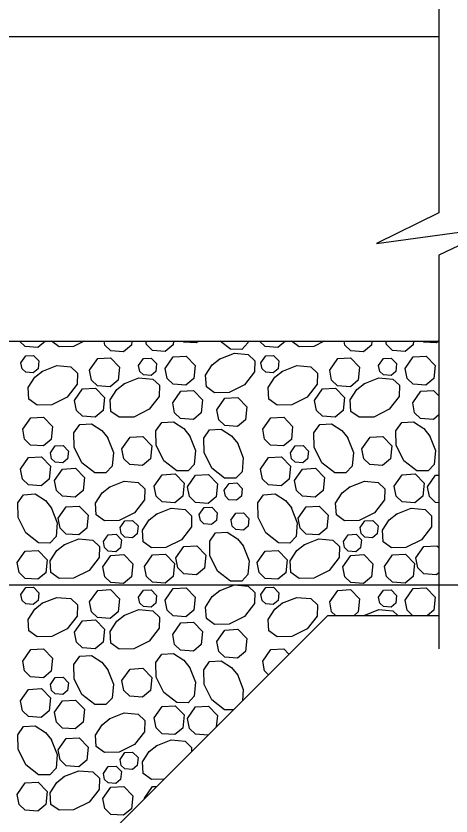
# Model space of a CAD drawing. Extents: x 636530 to 644067, y 294168 to 299122.
# Drawn here: x 642254.2 to 642290.4, y 296409.1 to 296475.8 of the extents above; entities that cross this region are included whole.
import ezdxf

# ---------------------------------------------------------------- set-up
doc = ezdxf.new("R2010")
doc.units = 0
doc.layers.add('1', color=7, linetype='Continuous')

msp = doc.modelspace()

# ---------------------------------------------------------------- linework, layer by layer
at = {"layer": '1'}
for p, q in [((642289.413, 296477.597), (642289.413, 296459.388)), ((642140.458, 296474.097), (642289.413, 296474.097)), ((642289.413, 296455.869), (642289.413, 296423.059)), ((642234.437, 296448.695), (642289.413, 296448.695)), ((642217.435, 296428.377), (642309.434, 296428.377)), ((642229.359, 296375.037), (642280.157, 296425.835)), ((642280.157, 296425.835), (642289.413, 296425.835))]:
    msp.add_line(p, q, dxfattribs=at)
for points in [[(642289.413, 296459.388), (642284.227, 296456.85), (642294.376, 296458.23), (642289.413, 296455.869)], [(642256.659, 296448.695), (642256.019, 296448.162), (642254.959, 296448.239), (642254.488, 296448.695)], [(642259.872, 296448.695), (642258.998, 296448.258), (642257.784, 296448.237), (642257.139, 296448.695)], [(642263.849, 296448.695), (642263.816, 296448.359), (642263.153, 296447.807), (642262.093, 296447.884), (642261.594, 296448.368), (642261.531, 296448.695)], [(642267.314, 296448.695), (642267.284, 296448.398), (642266.621, 296447.847), (642265.561, 296447.924), (642265.063, 296448.407), (642265.007, 296448.695)], [(642269.405, 296448.695), (642269.228, 296448.548), (642268.169, 296448.625), (642268.097, 296448.695)], [(642273.528, 296448.695), (642273.515, 296448.551), (642272.993, 296448.002), (642272.056, 296448.02), (642271.192, 296448.695)], [(642276.648, 296448.695), (642276.007, 296448.162), (642274.947, 296448.239), (642274.477, 296448.695)], [(642279.86, 296448.695), (642278.987, 296448.258), (642277.773, 296448.237), (642277.128, 296448.695)], [(642283.838, 296448.695), (642283.804, 296448.359), (642283.141, 296447.807), (642282.081, 296447.884), (642281.583, 296448.368), (642281.519, 296448.695)], [(642287.302, 296448.695), (642287.273, 296448.398), (642286.61, 296447.847), (642285.55, 296447.924), (642285.051, 296448.407), (642284.995, 296448.695)], [(642289.393, 296448.695), (642289.217, 296448.548), (642288.157, 296448.625), (642288.085, 296448.695)], [(642254.604, 296446.897), (642255.008, 296447.471), (642255.652, 296447.508), (642256.099, 296447.044), (642256.035, 296446.393), (642255.637, 296446.062), (642255.001, 296446.108), (642254.702, 296446.399), (642254.605, 296446.897)], [(642266.612, 296446.429), (642267.284, 296447.385), (642268.357, 296447.446), (642269.103, 296446.673), (642268.995, 296445.589), (642268.332, 296445.037), (642267.273, 296445.114), (642266.774, 296445.597), (642266.612, 296446.429)], [(642271.123, 296447.193), (642272.381, 296447.692), (642273.536, 296447.592), (642274.085, 296447.07), (642274.068, 296446.133), (642273.234, 296445.067), (642271.946, 296444.423), (642270.732, 296444.402), (642270.049, 296444.888), (642269.984, 296445.854), (642270.539, 296446.719), (642271.174, 296447.226)], [(642274.593, 296446.897), (642274.996, 296447.471), (642275.64, 296447.508), (642276.088, 296447.044), (642276.023, 296446.393), (642275.625, 296446.062), (642274.989, 296446.108), (642274.69, 296446.399), (642274.593, 296446.897)], [(642286.6, 296446.429), (642287.272, 296447.385), (642288.346, 296447.446), (642289.092, 296446.673), (642288.984, 296445.589), (642288.321, 296445.037), (642287.261, 296445.114), (642286.762, 296445.597), (642286.601, 296446.429)], [(642260.329, 296446.283), (642261.002, 296447.24), (642262.075, 296447.301), (642262.821, 296446.527), (642262.713, 296445.443), (642262.05, 296444.892), (642260.99, 296444.969), (642260.492, 296445.452), (642260.33, 296446.283)], [(642264.408, 296446.677), (642264.812, 296447.25), (642265.456, 296447.287), (642265.904, 296446.823), (642265.839, 296446.173), (642265.441, 296445.842), (642264.805, 296445.888), (642264.506, 296446.178), (642264.409, 296446.676)], [(642280.318, 296446.283), (642280.99, 296447.24), (642282.063, 296447.301), (642282.81, 296446.527), (642282.702, 296445.443), (642282.039, 296444.892), (642280.979, 296444.969), (642280.48, 296445.452), (642280.318, 296446.283)], [(642284.397, 296446.677), (642284.8, 296447.25), (642285.444, 296447.287), (642285.892, 296446.823), (642285.827, 296446.173), (642285.43, 296445.842), (642284.793, 296445.888), (642284.494, 296446.178), (642284.397, 296446.676)], [(642256.346, 296446.161), (642257.604, 296446.659), (642258.759, 296446.56), (642259.308, 296446.038), (642259.291, 296445.1), (642258.457, 296444.035), (642257.17, 296443.391), (642255.956, 296443.37), (642255.273, 296443.855), (642255.208, 296444.822), (642255.762, 296445.687), (642256.397, 296446.193)], [(642276.335, 296446.161), (642277.592, 296446.659), (642278.748, 296446.56), (642279.297, 296446.038), (642279.279, 296445.1), (642278.446, 296444.035), (642277.158, 296443.391), (642275.944, 296443.37), (642275.261, 296443.855), (642275.196, 296444.822), (642275.751, 296445.687), (642276.386, 296446.193)], [(642263.179, 296445.144), (642264.436, 296445.643), (642265.592, 296445.543), (642266.141, 296445.021), (642266.123, 296444.083), (642265.29, 296443.018), (642264.002, 296442.374), (642262.788, 296442.353), (642262.105, 296442.838), (642262.04, 296443.805), (642262.595, 296444.67), (642263.23, 296445.176)], [(642283.167, 296445.144), (642284.425, 296445.643), (642285.58, 296445.543), (642286.129, 296445.021), (642286.112, 296444.083), (642285.278, 296443.018), (642283.99, 296442.374), (642282.777, 296442.353), (642282.093, 296442.838), (642282.029, 296443.805), (642282.583, 296444.67), (642283.218, 296445.176)], [(642259.064, 296443.753), (642259.737, 296444.71), (642260.81, 296444.771), (642261.556, 296443.997), (642261.448, 296442.913), (642260.785, 296442.362), (642259.725, 296442.439), (642259.227, 296442.922), (642259.065, 296443.753)], [(642279.053, 296443.753), (642279.725, 296444.71), (642280.798, 296444.771), (642281.545, 296443.997), (642281.437, 296442.913), (642280.774, 296442.362), (642279.714, 296442.439), (642279.215, 296442.922), (642279.053, 296443.753)], [(642267.244, 296443.566), (642267.916, 296444.522), (642268.99, 296444.583), (642269.736, 296443.81), (642269.628, 296442.726), (642268.965, 296442.174), (642267.905, 296442.251), (642267.407, 296442.734), (642267.245, 296443.566)], [(642287.233, 296443.566), (642287.905, 296444.522), (642288.978, 296444.583), (642289.413, 296444.133)], [(642270.92, 296442.98), (642271.592, 296443.936), (642272.665, 296443.998), (642273.411, 296443.224), (642273.303, 296442.14), (642272.64, 296441.588), (642271.581, 296441.665), (642271.082, 296442.149), (642270.92, 296442.98)], [(642289.413, 296442.557), (642288.953, 296442.174), (642287.894, 296442.251), (642287.395, 296442.734), (642287.233, 296443.566)], [(642254.753, 296441.354), (642255.426, 296442.31), (642256.499, 296442.371), (642257.245, 296441.598), (642257.137, 296440.514), (642256.474, 296439.962), (642255.414, 296440.039), (642254.916, 296440.523), (642254.754, 296441.354)], [(642274.742, 296441.354), (642275.414, 296442.31), (642276.487, 296442.371), (642277.234, 296441.598), (642277.126, 296440.514), (642276.463, 296439.962), (642275.403, 296440.039), (642274.904, 296440.523), (642274.742, 296441.354)], [(642261.81, 296440.679), (642262.309, 296439.421), (642262.209, 296438.266), (642261.687, 296437.716), (642260.75, 296437.734), (642259.685, 296438.567), (642259.041, 296439.855), (642259.019, 296441.069), (642259.505, 296441.752), (642260.472, 296441.817), (642261.336, 296441.263), (642261.843, 296440.628)], [(642268.643, 296440.841), (642269.142, 296439.584), (642269.042, 296438.428), (642268.52, 296437.879), (642267.582, 296437.897), (642266.517, 296438.73), (642265.873, 296440.018), (642265.852, 296441.232), (642266.337, 296441.915), (642267.304, 296441.98), (642268.169, 296441.426), (642268.675, 296440.791)], [(642281.799, 296440.679), (642282.298, 296439.421), (642282.198, 296438.266), (642281.676, 296437.716), (642280.738, 296437.734), (642279.673, 296438.567), (642279.029, 296439.855), (642279.008, 296441.069), (642279.493, 296441.752), (642280.46, 296441.817), (642281.325, 296441.263), (642281.831, 296440.628)], [(642288.632, 296440.841), (642289.13, 296439.584), (642289.03, 296438.428), (642288.508, 296437.879), (642287.571, 296437.897), (642286.506, 296438.73), (642285.862, 296440.018), (642285.84, 296441.232), (642286.326, 296441.915), (642287.293, 296441.98), (642288.157, 296441.426), (642288.664, 296440.791)], [(642272.629, 296440.231), (642273.127, 296438.974), (642273.028, 296437.818), (642272.506, 296437.269), (642271.568, 296437.287), (642270.503, 296438.12), (642269.859, 296439.408), (642269.838, 296440.622), (642270.323, 296441.305), (642271.29, 296441.37), (642272.155, 296440.816), (642272.661, 296440.181)], [(642263.018, 296439.727), (642263.69, 296440.684), (642264.764, 296440.745), (642265.51, 296439.971), (642265.402, 296438.887), (642264.739, 296438.336), (642263.679, 296438.412), (642263.181, 296438.896), (642263.019, 296439.727)], [(642283.007, 296439.727), (642283.679, 296440.684), (642284.752, 296440.745), (642285.499, 296439.971), (642285.391, 296438.887), (642284.728, 296438.336), (642283.668, 296438.412), (642283.169, 296438.896), (642283.007, 296439.727)], [(642257.063, 296439.394), (642257.467, 296439.968), (642258.111, 296440.005), (642258.558, 296439.541), (642258.494, 296438.89), (642258.096, 296438.559), (642257.46, 296438.606), (642257.161, 296438.896), (642257.064, 296439.394)], [(642277.052, 296439.394), (642277.455, 296439.968), (642278.099, 296440.005), (642278.547, 296439.541), (642278.482, 296438.89), (642278.084, 296438.559), (642277.448, 296438.606), (642277.149, 296438.896), (642277.052, 296439.394)], [(642254.565, 296438.033), (642255.237, 296438.989), (642256.311, 296439.051), (642257.057, 296438.277), (642256.949, 296437.193), (642256.286, 296436.641), (642255.226, 296436.718), (642254.727, 296437.202), (642254.566, 296438.033)], [(642274.554, 296438.033), (642275.226, 296438.989), (642276.299, 296439.051), (642277.045, 296438.277), (642276.937, 296437.193), (642276.274, 296436.641), (642275.214, 296436.718), (642274.716, 296437.202), (642274.554, 296438.033)], [(642257.406, 296437.084), (642258.078, 296438.04), (642259.151, 296438.101), (642259.898, 296437.328), (642259.79, 296436.243), (642259.127, 296435.692), (642258.067, 296435.769), (642257.568, 296436.252), (642257.406, 296437.083)], [(642277.394, 296437.084), (642278.067, 296438.04), (642279.14, 296438.101), (642279.886, 296437.328), (642279.778, 296436.243), (642279.115, 296435.692), (642278.055, 296435.769), (642277.557, 296436.252), (642277.395, 296437.083)], [(642265.709, 296436.61), (642266.381, 296437.566), (642267.454, 296437.627), (642268.2, 296436.854), (642268.092, 296435.77), (642267.429, 296435.218), (642266.37, 296435.295), (642265.871, 296435.778), (642265.709, 296436.609)], [(642268.474, 296436.569), (642269.146, 296437.525), (642270.22, 296437.587), (642270.966, 296436.813), (642270.858, 296435.729), (642270.195, 296435.177), (642269.135, 296435.254), (642268.637, 296435.738), (642268.475, 296436.569)], [(642285.697, 296436.61), (642286.369, 296437.566), (642287.443, 296437.627), (642288.189, 296436.854), (642288.081, 296435.77), (642287.418, 296435.218), (642286.358, 296435.295), (642285.86, 296435.778), (642285.698, 296436.609)], [(642288.463, 296436.569), (642289.135, 296437.525), (642289.413, 296437.541)], [(642261.959, 296436.522), (642263.216, 296437.021), (642264.372, 296436.921), (642264.921, 296436.399), (642264.903, 296435.461), (642264.07, 296434.396), (642262.782, 296433.752), (642261.568, 296433.731), (642260.885, 296434.216), (642260.82, 296435.183), (642261.375, 296436.048), (642262.009, 296436.554)], [(642271.533, 296436.274), (642271.936, 296436.847), (642272.581, 296436.884), (642273.028, 296436.42), (642272.963, 296435.77), (642272.566, 296435.439), (642271.93, 296435.485), (642271.63, 296435.775), (642271.533, 296436.273)], [(642281.947, 296436.522), (642283.205, 296437.021), (642284.36, 296436.921), (642284.909, 296436.399), (642284.892, 296435.461), (642284.058, 296434.396), (642282.77, 296433.752), (642281.557, 296433.731), (642280.873, 296434.216), (642280.809, 296435.183), (642281.363, 296436.048), (642281.998, 296436.554)], [(642289.413, 296435.233), (642289.124, 296435.254), (642288.625, 296435.738), (642288.463, 296436.569)], [(642257.133, 296434.822), (642257.632, 296433.565), (642257.532, 296432.409), (642257.01, 296431.86), (642256.073, 296431.878), (642255.007, 296432.711), (642254.364, 296433.999), (642254.342, 296435.213), (642254.828, 296435.896), (642255.795, 296435.961), (642256.659, 296435.406), (642257.166, 296434.771)], [(642277.122, 296434.822), (642277.621, 296433.565), (642277.521, 296432.409), (642276.999, 296431.86), (642276.061, 296431.878), (642274.996, 296432.711), (642274.352, 296433.999), (642274.331, 296435.213), (642274.816, 296435.896), (642275.783, 296435.961), (642276.648, 296435.406), (642277.154, 296434.771)], [(642257.705, 296433.937), (642258.377, 296434.894), (642259.451, 296434.955), (642260.197, 296434.181), (642260.089, 296433.097), (642259.426, 296432.546), (642258.366, 296432.622), (642257.867, 296433.106), (642257.705, 296433.937)], [(642265.86, 296434.276), (642267.118, 296434.774), (642268.273, 296434.674), (642268.823, 296434.152), (642268.805, 296433.215), (642267.972, 296432.149), (642266.684, 296431.506), (642265.47, 296431.484), (642264.787, 296431.97), (642264.722, 296432.937), (642265.276, 296433.801), (642265.911, 296434.308)], [(642269.452, 296434.256), (642269.856, 296434.83), (642270.5, 296434.867), (642270.947, 296434.402), (642270.883, 296433.752), (642270.485, 296433.421), (642269.849, 296433.467), (642269.55, 296433.757), (642269.453, 296434.256)], [(642277.693, 296433.937), (642278.366, 296434.894), (642279.439, 296434.955), (642280.185, 296434.181), (642280.077, 296433.097), (642279.414, 296432.546), (642278.354, 296432.622), (642277.856, 296433.106), (642277.694, 296433.937)], [(642285.849, 296434.276), (642287.107, 296434.774), (642288.262, 296434.674), (642288.811, 296434.152), (642288.794, 296433.215), (642287.96, 296432.149), (642286.672, 296431.506), (642285.459, 296431.484), (642284.775, 296431.97), (642284.711, 296432.937), (642285.265, 296433.801), (642285.9, 296434.308)], [(642272.1, 296433.783), (642272.504, 296434.357), (642273.148, 296434.394), (642273.596, 296433.929), (642273.531, 296433.279), (642273.133, 296432.948), (642272.497, 296432.994), (642272.198, 296433.284), (642272.101, 296433.783)], [(642262.864, 296433.153), (642263.267, 296433.727), (642263.911, 296433.763), (642264.359, 296433.299), (642264.294, 296432.649), (642263.896, 296432.318), (642263.26, 296432.364), (642262.961, 296432.654), (642262.864, 296433.153)], [(642282.852, 296433.153), (642283.256, 296433.727), (642283.9, 296433.763), (642284.347, 296433.299), (642284.283, 296432.649), (642283.885, 296432.318), (642283.249, 296432.364), (642282.95, 296432.654), (642282.853, 296433.153)], [(642273.116, 296431.65), (642273.615, 296430.392), (642273.515, 296429.237), (642272.993, 296428.688), (642272.056, 296428.705), (642270.99, 296429.539), (642270.347, 296430.827), (642270.325, 296432.04), (642270.811, 296432.724), (642271.778, 296432.788), (642272.642, 296432.234), (642273.149, 296431.599)], [(642258.175, 296431.714), (642259.433, 296432.212), (642260.588, 296432.112), (642261.137, 296431.59), (642261.119, 296430.653), (642260.286, 296429.588), (642258.998, 296428.944), (642257.784, 296428.922), (642257.101, 296429.408), (642257.036, 296430.375), (642257.591, 296431.239), (642258.226, 296431.746)], [(642261.477, 296431.986), (642261.88, 296432.56), (642262.524, 296432.597), (642262.972, 296432.133), (642262.907, 296431.482), (642262.509, 296431.151), (642261.873, 296431.197), (642261.574, 296431.487), (642261.477, 296431.986)], [(642278.163, 296431.714), (642279.421, 296432.212), (642280.576, 296432.112), (642281.125, 296431.59), (642281.108, 296430.653), (642280.274, 296429.588), (642278.987, 296428.944), (642277.773, 296428.922), (642277.09, 296429.408), (642277.025, 296430.375), (642277.579, 296431.239), (642278.214, 296431.746)], [(642281.465, 296431.986), (642281.869, 296432.56), (642282.513, 296432.597), (642282.96, 296432.133), (642282.896, 296431.482), (642282.498, 296431.151), (642281.862, 296431.197), (642281.563, 296431.487), (642281.466, 296431.986)], [(642267.508, 296430.625), (642268.18, 296431.582), (642269.253, 296431.643), (642270, 296430.869), (642269.892, 296429.785), (642269.228, 296429.234), (642268.169, 296429.311), (642267.67, 296429.794), (642267.508, 296430.625)], [(642287.496, 296430.625), (642288.168, 296431.582), (642289.242, 296431.643), (642289.413, 296431.466)], [(642254.298, 296430.239), (642254.97, 296431.196), (642256.044, 296431.257), (642256.79, 296430.483), (642256.682, 296429.399), (642256.019, 296428.848), (642254.959, 296428.924), (642254.46, 296429.408), (642254.299, 296430.239)], [(642261.432, 296429.885), (642262.104, 296430.841), (642263.178, 296430.902), (642263.924, 296430.129), (642263.816, 296429.044), (642263.153, 296428.493), (642262.093, 296428.57), (642261.594, 296429.053), (642261.433, 296429.884)], [(642264.9, 296429.924), (642265.573, 296430.88), (642266.646, 296430.942), (642267.392, 296430.168), (642267.284, 296429.084), (642266.621, 296428.532), (642265.561, 296428.609), (642265.063, 296429.093), (642264.901, 296429.924)], [(642274.286, 296430.239), (642274.959, 296431.196), (642276.032, 296431.257), (642276.778, 296430.483), (642276.67, 296429.399), (642276.007, 296428.848), (642274.947, 296428.924), (642274.449, 296429.408), (642274.287, 296430.239)], [(642281.42, 296429.885), (642282.093, 296430.841), (642283.166, 296430.902), (642283.912, 296430.129), (642283.804, 296429.044), (642283.141, 296428.493), (642282.081, 296428.57), (642281.583, 296429.053), (642281.421, 296429.884)], [(642284.889, 296429.924), (642285.561, 296430.88), (642286.635, 296430.942), (642287.381, 296430.168), (642287.273, 296429.084), (642286.61, 296428.532), (642285.55, 296428.609), (642285.051, 296429.093), (642284.89, 296429.924)], [(642289.413, 296429.397), (642289.217, 296429.234), (642288.157, 296429.311), (642287.659, 296429.794), (642287.497, 296430.625)], [(642254.604, 296427.583), (642255.008, 296428.157), (642255.652, 296428.193), (642256.099, 296427.729), (642256.035, 296427.079), (642255.637, 296426.748), (642255.001, 296426.794), (642254.702, 296427.084), (642254.605, 296427.583)], [(642266.612, 296427.114), (642267.284, 296428.071), (642268.357, 296428.132), (642269.103, 296427.358), (642268.995, 296426.274), (642268.332, 296425.723), (642267.273, 296425.799), (642266.774, 296426.283), (642266.612, 296427.114)], [(642271.123, 296427.879), (642272.381, 296428.377), (642273.536, 296428.278), (642274.085, 296427.756), (642274.068, 296426.818), (642273.234, 296425.753), (642271.946, 296425.109), (642270.732, 296425.088), (642270.049, 296425.573), (642269.984, 296426.54), (642270.539, 296427.405), (642271.174, 296427.911)], [(642274.593, 296427.583), (642274.996, 296428.157), (642275.64, 296428.193), (642276.088, 296427.729), (642276.023, 296427.079), (642275.625, 296426.748), (642274.989, 296426.794), (642274.69, 296427.084), (642274.593, 296427.583)], [(642286.6, 296427.114), (642287.272, 296428.071), (642288.346, 296428.132), (642289.092, 296427.358), (642288.984, 296426.274), (642288.456, 296425.835)], [(642260.329, 296426.969), (642261.002, 296427.925), (642262.075, 296427.987), (642262.821, 296427.213), (642262.713, 296426.129), (642262.05, 296425.577), (642260.99, 296425.654), (642260.492, 296426.138), (642260.33, 296426.969)], [(642264.408, 296427.362), (642264.812, 296427.936), (642265.456, 296427.973), (642265.904, 296427.508), (642265.839, 296426.858), (642265.441, 296426.527), (642264.805, 296426.573), (642264.506, 296426.863), (642264.409, 296427.362)], [(642280.318, 296426.969), (642280.99, 296427.925), (642282.063, 296427.987), (642282.81, 296427.213), (642282.702, 296426.129), (642282.349, 296425.835)], [(642284.397, 296427.362), (642284.8, 296427.936), (642285.444, 296427.973), (642285.892, 296427.508), (642285.827, 296426.858), (642285.43, 296426.527), (642284.793, 296426.573), (642284.494, 296426.863), (642284.397, 296427.362)], [(642256.346, 296426.846), (642257.604, 296427.345), (642258.759, 296427.245), (642259.308, 296426.723), (642259.291, 296425.786), (642258.457, 296424.72), (642257.17, 296424.076), (642255.956, 296424.055), (642255.273, 296424.541), (642255.208, 296425.507), (642255.762, 296426.372), (642256.397, 296426.879)], [(642276.335, 296426.846), (642277.592, 296427.345), (642278.748, 296427.245), (642279.297, 296426.723), (642279.279, 296425.786), (642278.446, 296424.72), (642277.158, 296424.076), (642275.944, 296424.055), (642275.261, 296424.541), (642275.196, 296425.507), (642275.751, 296426.372), (642276.386, 296426.879)], [(642280.792, 296425.835), (642280.48, 296426.138), (642280.318, 296426.969)], [(642287.224, 296425.835), (642286.762, 296426.283), (642286.601, 296427.114)], [(642263.179, 296425.83), (642264.436, 296426.328), (642265.592, 296426.228), (642266.141, 296425.706), (642266.123, 296424.769), (642265.29, 296423.704), (642264.002, 296423.06), (642262.788, 296423.038), (642262.105, 296423.524), (642262.04, 296424.491), (642262.595, 296425.355), (642263.23, 296425.862)], [(642283.181, 296425.835), (642284.425, 296426.328), (642285.58, 296426.228), (642285.994, 296425.835)], [(642259.064, 296424.439), (642259.737, 296425.395), (642260.81, 296425.457), (642261.556, 296424.683), (642261.448, 296423.599), (642260.785, 296423.047), (642259.725, 296423.124), (642259.227, 296423.608), (642259.065, 296424.439)], [(642283.185, 296425.835), (642283.218, 296425.862)], [(642267.244, 296424.251), (642267.916, 296425.208), (642268.99, 296425.269), (642269.736, 296424.495), (642269.628, 296423.411), (642268.965, 296422.86), (642267.905, 296422.936), (642267.407, 296423.42), (642267.245, 296424.251)], [(642270.92, 296423.666), (642271.592, 296424.622), (642272.665, 296424.683), (642273.411, 296423.91), (642273.303, 296422.826), (642272.64, 296422.274), (642271.581, 296422.351), (642271.082, 296422.834), (642270.92, 296423.665)], [(642254.753, 296422.039), (642255.426, 296422.996), (642256.499, 296423.057), (642257.245, 296422.283), (642257.137, 296421.199), (642256.474, 296420.648), (642255.414, 296420.724), (642254.916, 296421.208), (642254.754, 296422.039)], [(642274.742, 296422.039), (642275.414, 296422.996), (642276.487, 296423.057), (642276.925, 296422.603)], [(642261.81, 296421.364), (642262.309, 296420.107), (642262.209, 296418.951), (642261.687, 296418.402), (642260.75, 296418.42), (642259.685, 296419.253), (642259.041, 296420.541), (642259.019, 296421.755), (642259.505, 296422.438), (642260.472, 296422.502), (642261.336, 296421.948), (642261.843, 296421.313)], [(642268.643, 296421.527), (642269.142, 296420.269), (642269.042, 296419.114), (642268.52, 296418.565), (642267.582, 296418.582), (642266.517, 296419.416), (642265.873, 296420.704), (642265.852, 296421.917), (642266.337, 296422.601), (642267.304, 296422.665), (642268.169, 296422.111), (642268.675, 296421.476)], [(642263.018, 296420.413), (642263.69, 296421.369), (642264.764, 296421.43), (642265.51, 296420.657), (642265.402, 296419.573), (642264.739, 296419.021), (642263.679, 296419.098), (642263.181, 296419.581), (642263.019, 296420.413)], [(642272.281, 296417.959), (642271.568, 296417.972), (642270.503, 296418.806), (642269.859, 296420.094), (642269.838, 296421.307), (642270.323, 296421.991), (642271.29, 296422.055), (642272.155, 296421.501), (642272.661, 296420.866)], [(642275.222, 296420.9), (642274.904, 296421.208), (642274.742, 296422.039)], [(642272.629, 296420.917), (642273.127, 296419.659), (642273.047, 296418.725)], [(642257.063, 296420.08), (642257.467, 296420.654), (642258.111, 296420.691), (642258.558, 296420.226), (642258.494, 296419.576), (642258.096, 296419.245), (642257.46, 296419.291), (642257.161, 296419.581), (642257.064, 296420.08)], [(642254.565, 296418.719), (642255.237, 296419.675), (642256.311, 296419.736), (642257.057, 296418.963), (642256.949, 296417.878), (642256.286, 296417.327), (642255.226, 296417.404), (642254.727, 296417.887), (642254.566, 296418.718)], [(642257.406, 296417.769), (642258.078, 296418.725), (642259.151, 296418.787), (642259.898, 296418.013), (642259.79, 296416.929), (642259.127, 296416.377), (642258.067, 296416.454), (642257.568, 296416.938), (642257.406, 296417.769)], [(642265.709, 296417.295), (642266.381, 296418.252), (642267.454, 296418.313), (642268.2, 296417.539), (642268.092, 296416.455), (642267.429, 296415.904), (642266.37, 296415.98), (642265.871, 296416.464), (642265.709, 296417.295)], [(642268.474, 296417.254), (642269.146, 296418.211), (642270.22, 296418.272), (642270.966, 296417.498), (642270.872, 296416.55)], [(642261.959, 296417.208), (642263.216, 296417.706), (642264.372, 296417.606), (642264.921, 296417.084), (642264.903, 296416.147), (642264.07, 296415.082), (642262.782, 296414.438), (642261.568, 296414.416), (642260.885, 296414.902), (642260.82, 296415.869), (642261.375, 296416.733), (642262.009, 296417.24)], [(642270.185, 296415.864), (642269.135, 296415.94), (642268.637, 296416.423), (642268.475, 296417.254)], [(642257.133, 296415.508), (642257.632, 296414.25), (642257.532, 296413.095), (642257.01, 296412.546), (642256.073, 296412.563), (642255.007, 296413.397), (642254.364, 296414.684), (642254.342, 296415.898), (642254.828, 296416.581), (642255.795, 296416.646), (642256.659, 296416.092), (642257.166, 296415.457)], [(642257.705, 296414.623), (642258.377, 296415.579), (642259.451, 296415.64), (642260.197, 296414.867), (642260.089, 296413.783), (642259.426, 296413.231), (642258.366, 296413.308), (642257.867, 296413.791), (642257.705, 296414.623)], [(642265.86, 296414.961), (642267.118, 296415.46), (642268.273, 296415.36), (642268.823, 296414.838), (642268.816, 296414.495)], [(642266.51, 296412.188), (642265.47, 296412.17), (642264.787, 296412.655), (642264.722, 296413.622), (642265.276, 296414.487), (642265.911, 296414.993)], [(642262.864, 296413.838), (642263.267, 296414.412), (642263.911, 296414.449), (642264.359, 296413.985), (642264.294, 296413.334), (642263.896, 296413.003), (642263.26, 296413.049), (642262.961, 296413.339), (642262.864, 296413.838)], [(642258.175, 296412.399), (642259.433, 296412.898), (642260.588, 296412.798), (642261.137, 296412.276), (642261.119, 296411.338), (642260.286, 296410.273), (642258.998, 296409.629), (642257.784, 296409.608), (642257.101, 296410.093), (642257.036, 296411.06), (642257.591, 296411.925), (642258.226, 296412.431)], [(642261.477, 296412.672), (642261.88, 296413.246), (642262.524, 296413.282), (642262.972, 296412.818), (642262.907, 296412.168), (642262.509, 296411.837), (642261.873, 296411.883), (642261.574, 296412.173), (642261.477, 296412.672)], [(642254.298, 296410.925), (642254.97, 296411.881), (642256.044, 296411.942), (642256.79, 296411.169), (642256.682, 296410.085), (642256.019, 296409.533), (642254.959, 296409.61), (642254.46, 296410.093), (642254.299, 296410.925)], [(642261.432, 296410.57), (642262.104, 296411.526), (642263.178, 296411.588), (642263.924, 296410.814), (642263.816, 296409.73), (642263.153, 296409.178), (642262.093, 296409.255), (642261.594, 296409.739), (642261.433, 296410.57)], [(642264.9, 296410.61), (642265.573, 296411.566), (642265.907, 296411.585)], [(642264.906, 296410.584), (642264.901, 296410.609)]]:
    msp.add_lwpolyline(points, dxfattribs=at)

doc.saveas('drawing.dxf')
